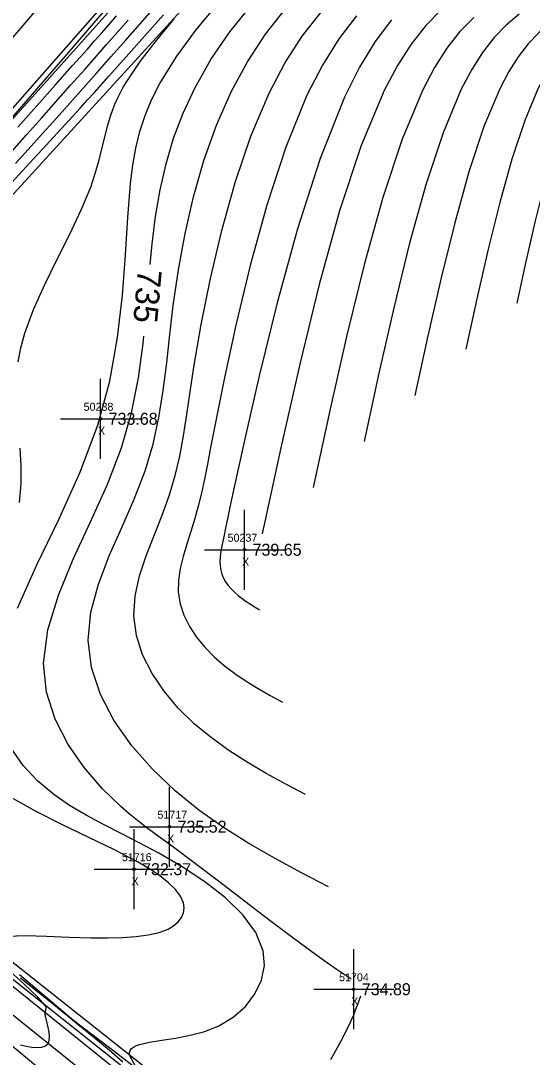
# Model space of a CAD drawing. Extents: x 1378535 to 1380697, y 997729 to 1000024.
# Drawn here: x 1379788.8 to 1379852.8, y 998964.8 to 999094.4 of the extents above; entities that cross this region are included whole.
import ezdxf

# ---------------------------------------------------------------- set-up
doc = ezdxf.new("R2010")
doc.units = 0
for name, color, linetype in [('RD_DTM_BkLn1', 7, 'Continuous'), ('RD_DTM_BkLn2', 7, 'Continuous'), ('RD_DTM_Major1', 7, 'Continuous'), ('RD_DTM_Major1_Lbl', 7, 'Continuous'), ('RD_DTM_Minor1', 7, 'Continuous'), ('RD_EX_H2O', 7, 'Continuous'), ('RD_EX_Misc', 7, 'Continuous'), ('RD_EX_Misc_txCode', 7, 'Continuous'), ('RD_EX_TX_Misc_ELEV', 7, 'Continuous'), ('RD_SMD_Locator', 7, 'Continuous')]:
    doc.layers.add(name, color=color, linetype=linetype)

msp = doc.modelspace()

# ---------------------------------------------------------------- linework, layer by layer
at = {"layer": 'RD_DTM_BkLn1'}
for points in [[(1379671.07, 998947.91), (1379694.88, 998967.78), (1379723.44, 999002.45), (1379771.26, 999073.04), (1379827.63, 999138.86), (1379861.25, 999179.2), (1379915.36, 999192.54), (1379973.26, 999207.68), (1380032.71, 999223.02), (1380054.7, 999270.26), (1380073.86, 999314.52)], [(1380069.49, 998763.85), (1380063.85, 998771.8), (1380055.69, 998789.01), (1380046.97, 998791.39), (1380041.08, 998789.11), (1380026.37, 998796.63), (1380010.68, 998805.26), (1379998.76, 998803.76), (1379975.75, 998804.78), (1379927.55, 998831.83), (1379913.98, 998838.72), (1379907.18, 998844.66), (1379906.64, 998853.64), (1379899.04, 998859.82), (1379893.83, 998874.26), (1379889.36, 998880.41), (1379879.4, 998896.13), (1379864.4, 998911.92), (1379857.77, 998920.38), (1379839.6, 998931.53), (1379815.92, 998947.53), (1379774.76, 998980.59), (1379757.71, 998996.54), (1379750.23, 999010.44)]]:
    msp.add_lwpolyline(points, dxfattribs=at)
at = {"layer": 'RD_DTM_BkLn2'}
for points in [[(1380081.02, 999311.46), (1380061.41, 999264.14), (1380033.8, 999220.56), (1379978.16, 999199.19), (1379919.04, 999191.31), (1379864.05, 999174.44), (1379831.3, 999133.03), (1379774.74, 999068.75), (1379734.54, 999013.54), (1379699.54, 998964.07), (1379671.77, 998943.78)], [(1380068.67, 998773.35), (1380055.42, 998791.26), (1380046.41, 998792.89), (1380040.76, 998790.31), (1380029.12, 998801.13), (1380010.69, 998809.06), (1379998.75, 998805), (1379976.17, 998807.09), (1379928.64, 998833.57), (1379917.61, 998843.99), (1379907.91, 998846.13), (1379909.91, 998856.18), (1379900.22, 998860.68), (1379897.27, 998867.76), (1379895.38, 998874.67), (1379890.56, 998880.57), (1379881.01, 998897.71), (1379867.05, 998914.16), (1379841.51, 998933.62), (1379816.85, 998950.29), (1379776.87, 998982.46), (1379760.16, 998998.03), (1379755.46, 999017.17)], [(1380079.28, 998746.89), (1380064.65, 998760.82), (1380056.24, 998766.85), (1380048.32, 998775.3), (1380040.02, 998781.88), (1380038.3, 998783.41), (1380023.02, 998795.05), (1380008.83, 998801.51), (1379998.41, 998801.49), (1379975.1, 998802.38), (1379926.6, 998830), (1379913.62, 998838.31), (1379906.02, 998842.6), (1379898.1, 998859.03), (1379896.97, 998860.11), (1379892.09, 998872.24), (1379888.82, 998880.1), (1379877.52, 998895.02), (1379862.89, 998910.55), (1379839.31, 998931.09), (1379814.31, 998944.24), (1379771.73, 998979.43), (1379755.66, 998994.85), (1379748.7, 999008.83)]]:
    msp.add_lwpolyline(points, dxfattribs=at)
at = {"layer": 'RD_DTM_Major1'}
for points in [[(1379867.54, 999111.82), (1379866.71, 999111.02), (1379863.42, 999108.21), (1379860.11, 999105.86), (1379857.58, 999104.41), (1379855.07, 999103.2), (1379852.59, 999102.13), (1379850.16, 999101.11), (1379847.82, 999100.06), (1379845.59, 999098.89), (1379843.42, 999097.47), (1379841.38, 999095.79), (1379839.45, 999093.81), (1379837.63, 999091.49), (1379835.9, 999088.8), (1379834.24, 999085.69), (1379831.36, 999078.81), (1379828.66, 999070.65), (1379826.12, 999061.46), (1379823.68, 999051.5), (1379821.32, 999041.02), (1379818.99, 999030.29)], [(1379871.44, 999097.58), (1379870.42, 999096.86), (1379868.91, 999095.89), (1379867.51, 999095.05), (1379866.21, 999094.3), (1379865.01, 999093.58), (1379863.89, 999092.84), (1379862.8, 999092.02), (1379861.8, 999091.11), (1379860.85, 999090.07), (1379859.96, 999088.9), (1379859.12, 999087.56), (1379858.31, 999086.03), (1379856.91, 999082.67), (1379855.58, 999078.69), (1379854.33, 999074.22), (1379853.13, 999069.39), (1379851.96, 999064.31), (1379850.81, 999059.11)], [(1379804.98, 999063.96), (1379805.22, 999066.51), (1379805.65, 999069.93), (1379806.22, 999073.26), (1379806.96, 999076.52), (1379807.91, 999079.72), (1379809.09, 999082.88), (1379810.55, 999086), (1379812.57, 999089.55), (1379814.94, 999093.01), (1379817.62, 999096.3)], [(1379787.69, 999078.08), (1379789.53, 999080.15), (1379791.38, 999082.23), (1379795.02, 999086.34), (1379796.79, 999088.33), (1379798.17, 999089.89), (1379799.53, 999091.43), (1379800.87, 999092.95), (1379802.22, 999094.48)], [(1379830.12, 998974.61), (1379829.37, 998975.11), (1379828.61, 998975.63), (1379827.82, 998976.17), (1379826.99, 998976.74), (1379826.12, 998977.35), (1379825.19, 998978.03), (1379822.65, 998979.9), (1379819.81, 998982.04), (1379816.78, 998984.36), (1379813.68, 998986.73), (1379810.64, 998989.04), (1379807.76, 998991.19), (1379805.52, 998992.84), (1379804.45, 998993.63), (1379803.4, 998994.45), (1379802.36, 998995.29), (1379801.32, 998996.18), (1379798.98, 998998.46), (1379796.72, 999001.06), (1379794.72, 999003.96), (1379793.1, 999007.12), (1379792.03, 999010.49), (1379791.65, 999014.05), (1379792.17, 999018.26), (1379793.5, 999022.63), (1379795.36, 999027.12), (1379797.48, 999031.71), (1379799.59, 999036.36), (1379801.41, 999041.04), (1379802.66, 999045.41), (1379803.52, 999049.76), (1379804.1, 999054.07), (1379804.19, 999054.99)], [(1379831.27, 998972.49), (1379831.06, 998971.91), (1379830.85, 998971.32), (1379830.63, 998970.72), (1379830.39, 998970.11), (1379830.13, 998969.48), (1379829.83, 998968.82), (1379828.79, 998966.76), (1379827.51, 998964.53)]]:
    msp.add_lwpolyline(points, dxfattribs=at)
at = {"layer": 'RD_DTM_Minor1'}
for points in [[(1379788.38, 999021), (1379790.82, 999026.4), (1379793.54, 999032.07), (1379796.2, 999037.91), (1379798.45, 999043.84), (1379799.93, 999049.37), (1379800.9, 999054.81), (1379801.51, 999060.09), (1379801.88, 999065.12), (1379802.17, 999069.8), (1379802.52, 999074.06), (1379802.8, 999076.35), (1379803.19, 999078.49), (1379803.69, 999080.55), (1379804.34, 999082.55), (1379805.16, 999084.54), (1379806.18, 999086.55), (1379808.22, 999089.87), (1379810.69, 999093.24), (1379813.47, 999096.55)], [(1379786.36, 999080.75), (1379788.93, 999083.7), (1379791.61, 999086.78), (1379794.34, 999089.93), (1379796.95, 999092.96), (1379799.46, 999095.92)], [(1379786.82, 999073.25), (1379789.43, 999076.11), (1379791.98, 999078.88), (1379794.36, 999081.46), (1379795.31, 999082.49), (1379796.22, 999083.49), (1379797.11, 999084.47), (1379798, 999085.45), (1379798.89, 999086.45), (1379799.81, 999087.47), (1379801.99, 999089.91), (1379804.29, 999092.5), (1379806.66, 999095.17)], [(1379788.14, 999076.56), (1379790.1, 999078.73), (1379791.52, 999080.3), (1379792.9, 999081.83), (1379794.25, 999083.34), (1379795.59, 999084.84), (1379796.93, 999086.36), (1379798.3, 999087.9), (1379800.07, 999089.89), (1379801.88, 999091.94), (1379803.72, 999094.02), (1379805.56, 999096.11)], [(1379827.26, 998986.15), (1379823.91, 998987.9), (1379820.6, 998989.69), (1379817.33, 998991.57), (1379814.15, 998993.57), (1379811.07, 998995.75), (1379808.12, 998998.14), (1379805.27, 999000.85), (1379802.69, 999003.78), (1379800.49, 999006.91), (1379798.78, 999010.18), (1379797.66, 999013.56), (1379797.23, 999017), (1379797.56, 999020.48), (1379798.5, 999023.99), (1379799.85, 999027.52), (1379801.42, 999031.06), (1379802.99, 999034.61), (1379804.37, 999038.17), (1379805.36, 999041.48), (1379806.08, 999044.82), (1379806.62, 999048.21), (1379807.05, 999051.65), (1379807.44, 999055.19), (1379807.87, 999058.82), (1379808.52, 999063.27), (1379809.35, 999067.82), (1379810.4, 999072.4), (1379811.7, 999076.94), (1379813.27, 999081.36), (1379815.13, 999085.61), (1379817.13, 999089.29), (1379819.39, 999092.73), (1379821.91, 999095.9)], [(1379824.39, 998997.68), (1379821.93, 998998.99), (1379819.5, 999000.33), (1379817.12, 999001.73), (1379814.81, 999003.21), (1379812.59, 999004.8), (1379810.5, 999006.54), (1379808.5, 999008.49), (1379806.72, 999010.6), (1379805.21, 999012.83), (1379804.04, 999015.16), (1379803.25, 999017.57), (1379802.93, 999020.02), (1379803.09, 999022.51), (1379803.65, 999025.01), (1379804.48, 999027.52), (1379805.47, 999030.05), (1379806.48, 999032.6), (1379807.41, 999035.15), (1379808.11, 999037.55), (1379808.67, 999039.99), (1379809.14, 999042.53), (1379809.57, 999045.2), (1379809.99, 999048.04), (1379810.46, 999051.1), (1379811.37, 999056.43), (1379812.52, 999062.2), (1379813.93, 999068.19), (1379815.61, 999074.18), (1379817.58, 999079.97), (1379819.86, 999085.34), (1379821.83, 999089.09), (1379824, 999092.47), (1379826.36, 999095.49)], [(1379851.12, 999095.23), (1379849.51, 999093.87), (1379847.99, 999092.3), (1379846.55, 999090.46), (1379845.19, 999088.32), (1379843.88, 999085.86), (1379841.6, 999080.41), (1379839.46, 999073.92), (1379837.42, 999066.62), (1379835.48, 999058.69), (1379833.58, 999050.36), (1379831.72, 999041.82)], [(1379856.47, 999095.15), (1379854.98, 999094.11), (1379853.58, 999092.91), (1379852.26, 999091.53), (1379851.01, 999089.92), (1379849.83, 999088.07), (1379848.69, 999085.92), (1379846.71, 999081.18), (1379844.84, 999075.54), (1379843.07, 999069.17), (1379841.37, 999062.28), (1379839.72, 999055.02), (1379838.08, 999047.58)], [(1379788.45, 999081.11), (1379790.82, 999083.78), (1379793.12, 999086.36), (1379795.28, 999088.8), (1379796.22, 999089.85), (1379797.14, 999090.88), (1379798.03, 999091.89), (1379798.93, 999092.91), (1379799.84, 999093.94), (1379800.79, 999095.01)], [(1379788.48, 999051.79), (1379788.81, 999053.54), (1379789.3, 999055.35), (1379790.4, 999058.32), (1379791.79, 999061.43), (1379793.35, 999064.6), (1379794.92, 999067.73), (1379796.37, 999070.77), (1379797.56, 999073.62), (1379798.12, 999075.3), (1379798.57, 999076.88), (1379798.94, 999078.39), (1379799.29, 999079.84), (1379799.65, 999081.25), (1379800.07, 999082.63), (1379800.31, 999083.31), (1379800.58, 999083.99), (1379800.89, 999084.68), (1379801.24, 999085.37), (1379801.62, 999086.09), (1379802.06, 999086.83), (1379803.73, 999089.32), (1379805.76, 999091.96), (1379808, 999094.66)], [(1379830.77, 999095.03), (1379828.57, 999092.17), (1379826.51, 999088.87), (1379824.58, 999085.1), (1379821.93, 999078.6), (1379819.56, 999071.37), (1379817.48, 999063.82), (1379815.68, 999056.37), (1379814.18, 999049.42), (1379812.98, 999043.38), (1379812.54, 999041.07), (1379812.14, 999038.99), (1379811.76, 999037.1), (1379811.39, 999035.35), (1379811, 999033.73), (1379810.58, 999032.18), (1379810.07, 999030.56), (1379809.56, 999028.98), (1379809.09, 999027.44), (1379808.72, 999025.93), (1379808.51, 999024.44), (1379808.5, 999022.97), (1379808.73, 999021.52), (1379809.2, 999020.09), (1379809.89, 999018.71), (1379810.76, 999017.37), (1379811.8, 999016.1), (1379812.97, 999014.91), (1379814.23, 999013.83), (1379815.58, 999012.82), (1379817, 999011.87), (1379818.48, 999010.96), (1379819.99, 999010.08), (1379821.52, 999009.22)], [(1379835.15, 999094.52), (1379833.11, 999091.82), (1379831.16, 999088.62), (1379829.28, 999084.86), (1379826.24, 999077.18), (1379823.41, 999068.39), (1379820.86, 999059.17), (1379818.64, 999050.2), (1379816.8, 999042.16), (1379815.4, 999035.72), (1379815.12, 999034.39), (1379814.86, 999033.21), (1379814.64, 999032.14), (1379814.44, 999031.19), (1379814.26, 999030.33), (1379814.1, 999029.54), (1379813.95, 999028.78), (1379813.83, 999028.08), (1379813.75, 999027.43), (1379813.71, 999026.83), (1379813.72, 999026.28), (1379813.8, 999025.75), (1379813.94, 999025.24), (1379814.14, 999024.75), (1379814.41, 999024.28), (1379814.73, 999023.83), (1379815.11, 999023.39), (1379815.53, 999022.97), (1379815.99, 999022.58), (1379816.48, 999022.2), (1379817, 999021.83), (1379817.54, 999021.47), (1379818.09, 999021.11), (1379818.65, 999020.76)], [(1379845.45, 999094.83), (1379843.72, 999093.06), (1379842.09, 999090.98), (1379840.55, 999088.57), (1379839.07, 999085.78), (1379836.48, 999079.62), (1379834.06, 999072.3), (1379831.77, 999064.05), (1379829.58, 999055.1), (1379827.45, 999045.69), (1379825.36, 999036.05)], [(1379861.48, 999094.77), (1379860.16, 999093.96), (1379858.88, 999093.04), (1379857.69, 999091.99), (1379856.56, 999090.79), (1379855.49, 999089.41), (1379854.48, 999087.82), (1379853.51, 999085.98), (1379851.82, 999081.93), (1379850.22, 999077.13), (1379848.71, 999071.71), (1379847.26, 999065.84), (1379845.84, 999059.67), (1379844.45, 999053.34)], [(1379788.64, 999034.19), (1379788.85, 999036.56), (1379788.85, 999038.82), (1379788.72, 999040.98)], [(1379803.19, 998963.67), (1379802.39, 998965.12), (1379802.38, 998965.44), (1379802.47, 998965.71), (1379802.65, 998965.94), (1379802.91, 998966.13), (1379803.25, 998966.3), (1379803.66, 998966.44), (1379804.91, 998966.73), (1379806.43, 998966.98), (1379808.15, 998967.25), (1379809.97, 998967.6), (1379811.81, 998968.09), (1379813.57, 998968.79), (1379815.36, 998969.87), (1379816.88, 998971.21), (1379818.08, 998972.77), (1379818.9, 998974.49), (1379819.26, 998976.31), (1379819.12, 998978.17), (1379818.2, 998980.44), (1379816.57, 998982.65), (1379814.38, 998984.78), (1379811.8, 998986.79), (1379808.97, 998988.66), (1379806.05, 998990.37), (1379803.68, 998991.62), (1379801.37, 998992.8), (1379799.13, 998993.94), (1379796.96, 998995.1), (1379794.9, 998996.33), (1379792.94, 998997.69), (1379790.91, 998999.4), (1379789.11, 999001.33), (1379787.61, 999003.49)], [(1379787.16, 998979.98), (1379789.39, 998980.06), (1379792.01, 998980), (1379794.83, 998979.88), (1379797.64, 998979.78), (1379799.65, 998979.76), (1379801.51, 998979.81), (1379803.22, 998979.93), (1379804.75, 998980.15), (1379806.09, 998980.46), (1379807.21, 998980.88), (1379807.93, 998981.3), (1379808.5, 998981.78), (1379808.91, 998982.32), (1379809.16, 998982.91), (1379809.24, 998983.52), (1379809.14, 998984.17), (1379808.77, 998984.98), (1379808.14, 998985.81), (1379807.27, 998986.66), (1379806.18, 998987.52), (1379804.88, 998988.39), (1379803.39, 998989.27), (1379800.51, 998990.78), (1379797.3, 998992.33), (1379793.95, 998993.93), (1379790.63, 998995.6), (1379787.52, 998997.36)], [(1379788.76, 998966.41), (1379789.49, 998966.24), (1379790.2, 998966.12), (1379790.86, 998966.07), (1379791.44, 998966.11), (1379791.91, 998966.26), (1379792.23, 998966.56), (1379792.37, 998966.95), (1379792.39, 998967.44), (1379792.34, 998967.99), (1379792.23, 998968.57), (1379792.09, 998969.13), (1379791.97, 998969.66), (1379791.93, 998969.81), (1379791.91, 998969.94), (1379791.88, 998970.07), (1379791.87, 998970.19), (1379791.86, 998970.3), (1379791.86, 998970.4), (1379791.86, 998970.46), (1379791.87, 998970.52), (1379791.88, 998970.58), (1379791.89, 998970.63), (1379791.92, 998970.72), (1379791.95, 998970.8), (1379791.97, 998970.89), (1379791.99, 998970.97), (1379791.98, 998971.07), (1379791.94, 998971.19), (1379791.87, 998971.32), (1379790.95, 998972.37), (1379789.23, 998973.99), (1379786.92, 998976.05)], [(1379805.21, 998961.89), (1379800.29, 998965.72), (1379795.43, 998969.4), (1379792.68, 998971.72), (1379790.54, 998973.53), (1379788.62, 998975.14)], [(1379801.57, 998964.25), (1379799.85, 998965.72), (1379797.93, 998967.32), (1379795.94, 998968.95), (1379794.07, 998970.47), (1379792.25, 998971.94), (1379790.48, 998973.37), (1379788.77, 998974.74)]]:
    msp.add_lwpolyline(points, dxfattribs=at)
at = {"layer": 'RD_EX_H2O'}
for points in [[(1379671.83, 998943.2), (1379700.96, 998962.76), (1379729.37, 998999.6), (1379746.58, 999025.23), (1379775.66, 999068.7), (1379833.36, 999132.97), (1379865.6, 999174.54), (1379921.65, 999184.16), (1379977.93, 999198.09), (1380034.4, 999218.74), (1380062.36, 999262.9), (1380081.88, 999311.7)], [(1379702.56, 998961.21), (1379714.92, 998970.84), (1379740.26, 998989.57), (1379744.32, 999002.65), (1379747.4, 999008), (1379748.7, 999008.83), (1379750.23, 999010.44), (1379755.46, 999017.17), (1379756.7, 999019.63), (1379779.04, 999063.15), (1379837.23, 999126.79), (1379869.28, 999172.19), (1379924.95, 999180.92)], [(1379867.26, 998914.92), (1379841.93, 998934), (1379817.55, 998950.92), (1379777.38, 998982.83), (1379767.36, 998994.27), (1379764.43, 999001.11), (1379758.21, 999012.18), (1379756.79, 999014.96), (1379755.88, 999017.65), (1379756.7, 999019.63)], [(1379888.52, 998891.49), (1379883.08, 998899.78), (1379871.21, 998917.72), (1379860.11, 998928.34), (1379842.7, 998935.06), (1379819.01, 998951.95), (1379778.76, 998983.84), (1379769.78, 998992.99), (1379769.22, 999003.14)]]:
    msp.add_lwpolyline(points, dxfattribs=at)
at = {"layer": 'RD_EX_Misc'}
for p, q in [((1379798.78, 999039.66), (1379798.78, 999049.66)), ((1379793.78, 999044.66), (1379803.78, 999044.66)), ((1379816.78, 999023.29), (1379816.78, 999033.29)), ((1379811.78, 999028.29), (1379821.78, 999028.29)), ((1379807.4, 998988.67), (1379807.4, 998998.67)), ((1379802.4, 998993.67), (1379812.4, 998993.67)), ((1379802.97, 998983.36), (1379802.97, 998993.36)), ((1379797.97, 998988.36), (1379807.97, 998988.36)), ((1379830.44, 998968.35), (1379830.44, 998978.35)), ((1379825.44, 998973.35), (1379835.44, 998973.35))]:
    msp.add_line(p, q, dxfattribs=at)
at = {"layer": 'RD_SMD_Locator'}
for centre in [(1379798.78, 999044.66), (1379816.78, 999028.29), (1379807.4, 998993.67), (1379802.97, 998988.36), (1379830.44, 998973.35)]:
    msp.add_circle(centre, 0.15, dxfattribs=at)

# ---------------------------------------------------------------- texts
at = {"layer": 'RD_DTM_Major1_Lbl'}
msp.add_text('735', height=3, rotation=264.9258, dxfattribs=at).set_placement((1379803.45, 999063.44))
at = {"layer": 'RD_EX_Misc_txCode'}
for s, p in [('50238', (1379796.66, 999045.66)), ('X', (1379798.46, 999042.66)), ('50237', (1379814.66, 999029.29)), ('X', (1379816.47, 999026.29)), ('51717', (1379805.89, 998994.67)), ('X', (1379807.09, 998991.67)), ('51716', (1379801.44, 998989.36)), ('X', (1379802.66, 998986.36)), ('51704', (1379828.6, 998974.35)), ('X', (1379830.12, 998971.35))]:
    msp.add_text(s, height=1, dxfattribs=at).set_placement(p)
at = {"layer": 'RD_EX_TX_Misc_ELEV'}
for s, p in [('733.68', (1379799.78, 999043.91)), ('739.65', (1379817.78, 999027.54)), ('735.52', (1379808.4, 998992.92)), ('732.37', (1379803.97, 998987.61)), ('734.89', (1379831.44, 998972.6))]:
    msp.add_text(s, height=1.5, dxfattribs=at).set_placement(p)

doc.saveas('drawing.dxf')
